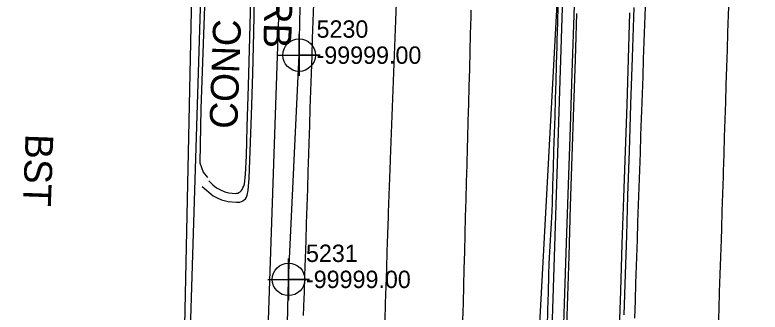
# Model space of a CAD drawing. Extents: x 1516784 to 1522736, y 634838 to 639369.
# Drawn here: x 1520370.7 to 1520477.7, y 637628.4 to 637671.2 of the extents above; entities that cross this region are included whole.
import ezdxf

# ---------------------------------------------------------------- set-up
doc = ezdxf.new("R2010")
doc.units = 0
for name, color, linetype in [('COGO Default Point Elevation', 7, 'Continuous'), ('COGO Default Point Number', 7, 'Continuous'), ('Exist Environmental Wetland Boundary Cogo Number', 7, 'Continuous'), ('Exist Environmental Wetland Boundary Text', 7, 'Continuous'), ('Exist Right of Way Line', 7, 'Continuous'), ('Exist Roads Curbs Text', 7, 'Continuous'), ('Exist Roads EOP Other Text', 7, 'Continuous'), ('Exist Structure Minor Pipes RCP 15 Inch', 7, 'Continuous'), ('Exist Utilities Gas UG Line SUE LOS B', 7, 'Continuous'), ('Exist Utilities Gas UG Line SUE LOS B Cogo Elevation', 7, 'Continuous'), ('Exist Utilities Gas UG Line SUE LOS B Cogo Number', 7, 'Continuous'), ('Exist Utilities Gas UG Line SUE LOS B Cogo Point CELL', 7, 'Continuous'), ('Exist Utilities Sanitary Sewer UG Line', 7, 'Continuous'), ('Exist Utilities Water UG Line SUE LOS C', 7, 'Continuous'), ('Scratch_Level_5', 7, 'Continuous')]:
    doc.layers.add(name, color=color, linetype=linetype)

msp = doc.modelspace()

# ---------------------------------------------------------------- linework, layer by layer
at = {"layer": 'COGO Default Point Elevation'}
for points in [[(1520413.55, 637672.74), (1520413.47, 637670.25), (1520413.39, 637667.75), (1520413.31, 637665.25), (1520413.23, 637662.75), (1520413.15, 637660.25), (1520413.07, 637657.75), (1520412.99, 637655.25), (1520412.91, 637652.76), (1520412.86, 637651.14), (1520412.78, 637648.64), (1520412.7, 637646.14), (1520412.62, 637643.64), (1520412.54, 637641.14), (1520412.46, 637638.64), (1520412.38, 637636.15), (1520412.3, 637633.65), (1520412.22, 637631.15), (1520412.19, 637630.41), (1520412.11, 637627.91)], [(1520425.44, 637672.87), (1520425.35, 637670.37), (1520425.25, 637667.87), (1520425.16, 637665.38), (1520425.06, 637662.88), (1520424.97, 637660.38), (1520424.88, 637657.88), (1520424.78, 637655.38), (1520424.69, 637652.88), (1520424.6, 637650.39), (1520424.59, 637650.2), (1520424.5, 637647.71), (1520424.4, 637645.21), (1520424.31, 637642.71), (1520424.29, 637642.13), (1520424.21, 637639.63), (1520424.12, 637637.13), (1520424.04, 637634.64), (1520423.96, 637632.14), (1520423.88, 637629.64), (1520423.8, 637627.14)], [(1520471.75, 637626.33), (1520471.83, 637628.83), (1520471.91, 637631.33), (1520471.99, 637633.83), (1520472.08, 637636.33), (1520472.16, 637638.83), (1520472.21, 637640.41), (1520472.29, 637642.91), (1520472.37, 637645.41), (1520472.45, 637647.91), (1520472.47, 637648.62), (1520472.55, 637651.12), (1520472.63, 637653.62), (1520472.71, 637656.12), (1520472.79, 637658.62), (1520472.87, 637661.12), (1520472.95, 637663.62), (1520473.03, 637666.12), (1520473.11, 637668.61), (1520473.19, 637671.11), (1520473.27, 637673.61)], [(1520436.19, 637671.82), (1520436.16, 637670.88), (1520436.09, 637668.38), (1520436.03, 637665.88), (1520435.96, 637663.38), (1520435.89, 637660.88), (1520435.82, 637658.38), (1520435.76, 637655.88), (1520435.69, 637653.38), (1520435.65, 637652.1), (1520435.59, 637649.6), (1520435.52, 637647.1), (1520435.45, 637644.6), (1520435.38, 637642.1), (1520435.32, 637639.6), (1520435.25, 637637.1), (1520435.18, 637634.6), (1520435.12, 637632.17), (1520435.05, 637629.67), (1520434.98, 637627.17)], [(1520447.18, 637626.24), (1520447.25, 637628.74), (1520447.32, 637631.24), (1520447.39, 637633.74), (1520447.44, 637635.4), (1520447.57, 637637.89), (1520447.7, 637640.39), (1520447.84, 637642.88), (1520447.9, 637644.1), (1520447.97, 637646.6), (1520448.05, 637649.1), (1520448.12, 637651.6), (1520448.2, 637654.1), (1520448.27, 637656.6), (1520448.35, 637659.1), (1520448.42, 637661.59), (1520448.5, 637664.09), (1520448.57, 637666.59), (1520448.6, 637667.51), (1520448.65, 637670.01), (1520448.71, 637672.51)], [(1520461.22, 637672.28), (1520461.13, 637669.78), (1520461.04, 637667.29), (1520460.95, 637664.79), (1520460.86, 637662.29), (1520460.78, 637659.79), (1520460.69, 637657.29), (1520460.65, 637656.31), (1520460.57, 637653.81), (1520460.48, 637651.31), (1520460.4, 637648.82), (1520460.31, 637646.32), (1520460.23, 637643.82), (1520460.14, 637641.32), (1520460.05, 637638.82), (1520460.01, 637637.54), (1520459.93, 637635.05), (1520459.85, 637632.55), (1520459.77, 637630.05), (1520459.69, 637627.55)]]:
    msp.add_lwpolyline(points, dxfattribs=at)
at = {"layer": 'COGO Default Point Number'}
for points in [[(1520397.57, 637646.46), (1520399.16, 637645.15), (1520399.85, 637644.77), (1520400.37, 637644.55), (1520401.32, 637644.33), (1520402.52, 637644.2), (1520402.77, 637644.2), (1520403.01, 637644.23), (1520403.23, 637644.3), (1520403.43, 637644.39), (1520403.63, 637644.53), (1520403.8, 637644.7), (1520403.95, 637644.93), (1520404.06, 637645.21), (1520404.21, 637645.9), (1520404.32, 637647.66), (1520404.65, 637656.72), (1520404.84, 637662.73), (1520404.99, 637668.64), (1520405.19, 637678.62)], [(1520451.02, 637672.5), (1520450.69, 637662.84), (1520450.45, 637654.99), (1520450.16, 637646.7), (1520449.88, 637638.37), (1520449.6, 637629.66), (1520449.29, 637620.83)], [(1520458.18, 637628.03), (1520458.37, 637633.85), (1520458.56, 637639.43), (1520458.75, 637645.19), (1520458.96, 637651.55), (1520459.17, 637658.25), (1520459.39, 637665.02), (1520459.63, 637672.2)]]:
    msp.add_lwpolyline(points, dxfattribs=at)
at = {"layer": 'Exist Environmental Wetland Boundary Cogo Number'}
for points in [[(1520399.6, 637699.32), (1520399.26, 637699.01), (1520398.52, 637697.79), (1520398.19, 637680.42), (1520397.4, 637657.71), (1520397.23, 637649.88), (1520397.74, 637648.53), (1520398.35, 637647.77)], [(1520398.55, 637647.3), (1520399.11, 637646.73), (1520399.66, 637646.3), (1520400.23, 637645.97), (1520400.83, 637645.71), (1520401.39, 637645.55), (1520401.9, 637645.49), (1520402.34, 637645.48), (1520402.52, 637645.49), (1520402.7, 637645.53), (1520402.86, 637645.6), (1520403.02, 637645.71), (1520403.17, 637645.86), (1520403.31, 637646.04), (1520403.44, 637646.27), (1520403.55, 637646.54), (1520403.65, 637646.86), (1520403.81, 637648.2), (1520403.93, 637650.86), (1520404.06, 637655.05), (1520404.23, 637660.96), (1520404.43, 637667.9), (1520404.62, 637675.2)], [(1520449.83, 637622.07), (1520450.05, 637629.26), (1520450.28, 637636.45), (1520450.51, 637643.63), (1520450.74, 637650.8), (1520450.97, 637657.87), (1520451.2, 637664.73), (1520451.42, 637671.37)], [(1520458.99, 637671.44), (1520458.77, 637664.82), (1520458.56, 637658.21), (1520458.34, 637651.57), (1520458.11, 637644.9), (1520457.88, 637638.19), (1520457.66, 637631.46), (1520457.43, 637624.7)]]:
    msp.add_lwpolyline(points, dxfattribs=at)
at = {"layer": 'Exist Environmental Wetland Boundary Text'}
msp.add_line((1520460.36, 638022.61), (1520433.58, 637175.96), dxfattribs=at)
at = {"layer": 'Exist Right of Way Line'}
msp.add_line((1520402.4, 637833.27), (1520393.32, 637546.21), dxfattribs=at)
at = {"layer": 'Exist Structure Minor Pipes RCP 15 Inch'}
msp.add_line((1520436.79, 637454.92), (1520451.14, 637720.04), dxfattribs=at)
at = {"layer": 'Exist Utilities Gas UG Line SUE LOS B'}
msp.add_lwpolyline([(1520401.12, 637354.38), (1520402.42, 637385.79), (1520403.86, 637416.36), (1520404.69, 637446.5), (1520405.05, 637477.27), (1520405.74, 637508.89), (1520406.8, 637539.37), (1520408.24, 637570.5), (1520409.32, 637603.29), (1520409.99, 637633.11), (1520411.51, 637665.37), (1520412.12, 637695.32), (1520413.14, 637725.2), (1520414.22, 637755.92), (1520415.16, 637787.59), (1520415.81, 637817.42), (1520416.41, 637840.69), (1520417.59, 637872.75), (1520418.24, 637890.36), (1520419.07, 637920.65), (1520420.17, 637951.41), (1520420.84, 637982.37), (1520421.99, 638012.85), (1520423.24, 638041.59)], dxfattribs=at)
at = {"layer": 'Exist Utilities Gas UG Line SUE LOS B Cogo Point CELL'}
for points in [[(1520408.51, 637665.37), (1520414.51, 637665.37), (1520411.51, 637665.37), (1520411.51, 637668.37), (1520411.51, 637662.37)], [(1520406.99, 637633.11), (1520412.99, 637633.11), (1520409.99, 637633.11), (1520409.99, 637636.11), (1520409.99, 637630.11)]]:
    msp.add_lwpolyline(points, dxfattribs=at)
for centre in [(1520411.51, 637665.37), (1520409.99, 637633.11)]:
    msp.add_circle(centre, 2.34, dxfattribs=at)
at = {"layer": 'Exist Utilities Sanitary Sewer UG Line'}
msp.add_line((1520410.91, 637740.36), (1520403.06, 637508.93), dxfattribs=at)
at = {"layer": 'Exist Utilities Water UG Line SUE LOS C'}
msp.add_lwpolyline([(1520382.58, 637189.84), (1520384.26, 637236.31), (1520393.57, 637554.04), (1520396.87, 637710.27)], dxfattribs=at)

# ---------------------------------------------------------------- texts
at = {"layer": 'Exist Roads Curbs Text'}
msp.add_text('6" CURB', height=4, rotation=268.0663, dxfattribs=at).set_placement((1520407.07, 637687.94))
at = {"layer": 'Exist Roads EOP Other Text'}
for s, rotation, p in [('CONC', 87.9794, (1520402.62, 637654.71)), ('BST', 267.9794, (1520372.21, 637654.07))]:
    msp.add_text(s, height=4, rotation=rotation, dxfattribs=at).set_placement(p)
at = {"layer": 'Exist Utilities Gas UG Line SUE LOS B Cogo Elevation'}
for p in [(1520414.01, 637664.12), (1520412.49, 637631.86)]:
    msp.add_text('-99999.00', height=2.5, dxfattribs=at).set_placement(p)
at = {"layer": 'Exist Utilities Gas UG Line SUE LOS B Cogo Number'}
for s, p in [('5230', (1520414.01, 637667.87)), ('5231', (1520412.49, 637635.61))]:
    msp.add_text(s, height=2.5, dxfattribs=at).set_placement(p)
at = {"layer": 'Scratch_Level_5'}
msp.add_text('COLUMN LOCATION', height=500, rotation=335.0373, dxfattribs=at).set_placement((1516680.97, 637558.94))

doc.saveas('drawing.dxf')
